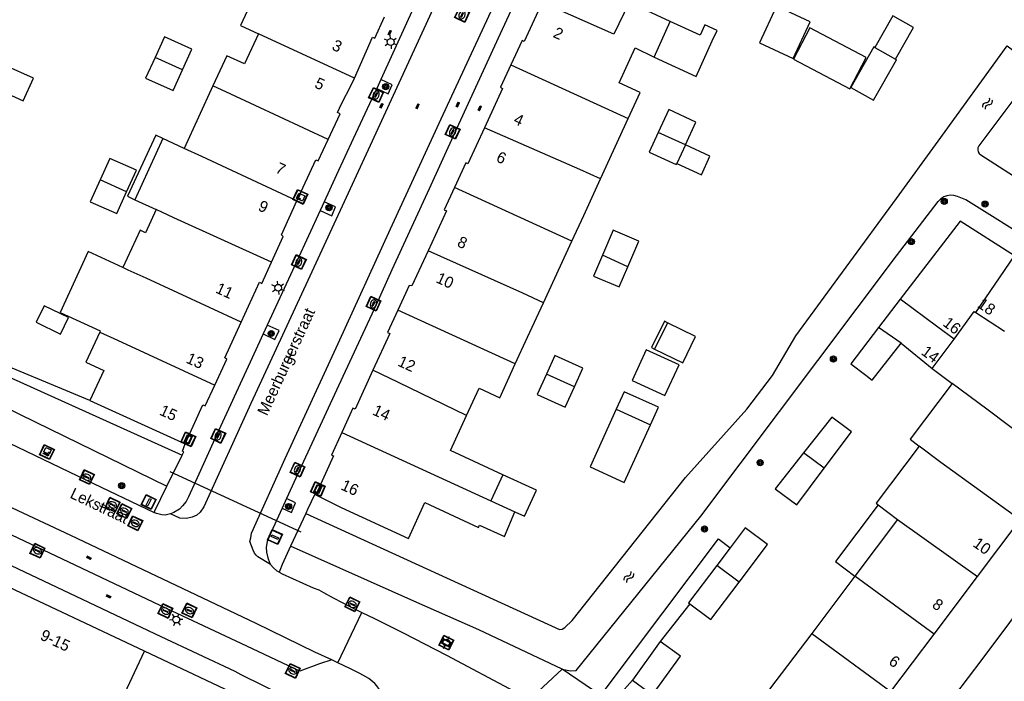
# Model space of a CAD drawing. Header units: metres. Extents: x 93870 to 95789, y 463036 to 464040.
# Tile 278 of 344: x 95422 to 95510, y 463186 to 463244. Entities that reach past the tile are written whole.
import ezdxf
from ezdxf.enums import TextEntityAlignment as Align

# ---------------------------------------------------------------- set-up
doc = ezdxf.new("R2010")
doc.units = ezdxf.units.M
doc.header["$LTSCALE"] = 25.4
for name, color, linetype in [('B_BEBOUWINGSGRENS_0', 1, 'Continuous'), ('B_LUIFEL_1', 200, 'Continuous'), ('B_TUSSENMUUR_0', 7, 'Continuous'), ('G_GRENS_ALGEMEEN_0', 7, 'Continuous'), ('K_DUIKER_LIJN_-1', 6, 'Continuous'), ('Q_BOOM_0', 3, 'Continuous'), ('Q_BRANDKRAAN_0', 5, 'Continuous'), ('Q_CAI-KAST_0', 10, 'Continuous'), ('Q_DAMWAND_0', 6, 'Continuous'), ('Q_GASPUT_0', 7, 'Continuous'), ('Q_INSPECTIE_OF_RIOOLPUT_0', 253, 'Continuous'), ('Q_KOLK_0', 254, 'Continuous'), ('Q_LICHTMAST_0', 2, 'Continuous'), ('Q_STRAATNAAMBORD_0', 7, 'Continuous'), ('Q_VERKEERSBORDPAAL_0', 40, 'Continuous'), ('S_GBKN_SYMBOOL_OV_GROOT_0', 7, 'Continuous'), ('S_GBKN_SYMBOOL_WATER_0', 7, 'Continuous'), ('T_CULTUURGRENS_0', 76, 'Continuous'), ('T_HEK_0', 57, 'Continuous'), ('T_WALBESCHERMING_0', 45, 'Continuous'), ('V_WEGGRENS_0', 7, 'Continuous'), ('W_WATERGRENS_0', 5, 'Continuous'), ('Z_GBKN_HUISNUMMER_0', 252, 'Continuous'), ('Z_STRAATNAAM_0', 252, 'Continuous')]:
    doc.layers.add(name, color=color, linetype=linetype)

# ---------------------------------------------------------------- blocks, each defined once
blk = doc.blocks.new('Q_STRAATNAAMBORD')
for points in [[(-0.5, 0.5), (0.5, 0.5), (0.5, -0.5), (-0.5, -0.5)], [(-0.369, 0.22), (0.358, 0.22), (0.358, -0.214), (-0.369, -0.214)]]:
    blk.add_lwpolyline(points, close=True)
for points in [[(-0.442, 0.464), (0.438, 0.464, -0.414214), (0.459, 0.442), (0.459, -0.437, -0.414214), (0.438, -0.459), (-0.442, -0.459, -0.414214), (-0.463, -0.437), (-0.463, 0.442), (-0.463, 0.444), (-0.463, 0.446), (-0.463, 0.448), (-0.462, 0.45), (-0.461, 0.451), (-0.46, 0.453), (-0.459, 0.455), (-0.458, 0.456), (-0.457, 0.457), (-0.456, 0.459), (-0.454, 0.46), (-0.453, 0.461), (-0.451, 0.462), (-0.449, 0.462), (-0.447, 0.463), (-0.446, 0.463), (-0.444, 0.464), (-0.442, 0.464)], [(-0.287, 0.16), (0.281, 0.16, -0.414214), (0.303, 0.139), (0.303, -0.134, -0.414214), (0.281, -0.156), (-0.287, -0.156, -0.414214), (-0.308, -0.134), (-0.308, 0.139), (-0.308, 0.14), (-0.308, 0.142), (-0.307, 0.144), (-0.307, 0.146), (-0.306, 0.148), (-0.305, 0.149), (-0.304, 0.151), (-0.303, 0.152), (-0.302, 0.154), (-0.3, 0.155), (-0.299, 0.156), (-0.297, 0.157), (-0.296, 0.158), (-0.294, 0.159), (-0.292, 0.159), (-0.29, 0.16), (-0.288, 0.16), (-0.287, 0.16)]]:
    blk.add_lwpolyline(points, format="xyb")
blk = doc.blocks.new('Q_CAI-KAST')
for points in [[(-0.5, 0.5), (0.5, 0.5), (0.5, -0.5), (-0.5, -0.5)], [(-0.262, 0.264), (0.25, 0.264), (0.25, 0.187), (-0.262, 0.187)], [(-0.262, 0.107), (0.25, 0.107), (0.25, -0.332), (-0.262, -0.332)]]:
    blk.add_lwpolyline(points, close=True)
blk.add_lwpolyline([(-0.442, 0.464), (0.438, 0.464, -0.414214), (0.459, 0.442), (0.459, -0.437, -0.414214), (0.438, -0.459), (-0.442, -0.459, -0.414214), (-0.463, -0.437), (-0.463, 0.442), (-0.463, 0.444), (-0.463, 0.446), (-0.463, 0.448), (-0.462, 0.45), (-0.461, 0.451), (-0.46, 0.453), (-0.459, 0.455), (-0.458, 0.456), (-0.457, 0.457), (-0.456, 0.459), (-0.454, 0.46), (-0.453, 0.461), (-0.451, 0.462), (-0.449, 0.462), (-0.447, 0.463), (-0.446, 0.463), (-0.444, 0.464), (-0.442, 0.464)], format="xyb")
blk.add_circle((-0.177, -0.034), 0.0354)
blk = doc.blocks.new('Q_LICHTMAST')
for points in [[(-0.26, 0.15), (-0.52, 0.3)], [(0, 0.3), (0, 0.6)], [(0.26, 0.15), (0.52, 0.3)], [(-0.26, -0.15), (-0.52, -0.3)], [(0, -0.3), (0, -0.6)], [(0.26, -0.15), (0.52, -0.3)]]:
    blk.add_lwpolyline(points)
blk.add_circle((0, 0), 0.3)
blk = doc.blocks.new('Q_VERKEERSBORDPAAL')
for points in [[(-0.5, 0.5), (0.5, 0.5), (0.5, -0.5), (-0.5, -0.5)], [(-0.08, 0.333), (0.071, 0.333), (0.071, -0.329), (-0.08, -0.329)]]:
    blk.add_lwpolyline(points, close=True)
blk.add_lwpolyline([(-0.442, 0.464), (0.438, 0.464, -0.414214), (0.459, 0.442), (0.459, -0.437, -0.414214), (0.438, -0.459), (-0.442, -0.459, -0.414214), (-0.463, -0.437), (-0.463, 0.442), (-0.463, 0.444), (-0.463, 0.446), (-0.463, 0.448), (-0.462, 0.45), (-0.461, 0.451), (-0.46, 0.453), (-0.459, 0.455), (-0.458, 0.456), (-0.457, 0.457), (-0.456, 0.459), (-0.454, 0.46), (-0.453, 0.461), (-0.451, 0.462), (-0.449, 0.462), (-0.447, 0.463), (-0.446, 0.463), (-0.444, 0.464), (-0.442, 0.464)], format="xyb")
blk = doc.blocks.new('Q_KOLK')
blk.add_lwpolyline([(-0.5, 0.5), (0.5, 0.5), (0.5, -0.5), (-0.5, -0.5)], close=True)
for points in [[(-0.442, 0.464), (0.438, 0.464, -0.414214), (0.459, 0.442), (0.459, -0.437, -0.414214), (0.438, -0.459), (-0.442, -0.459, -0.414214), (-0.463, -0.437), (-0.463, 0.442, -0.414214), (-0.442, 0.464)], [(-0.345, 0.105, 0.380426), (-0.276, -0.18)], [(-0.008, 0.266, 0.240218), (-0.345, 0.105)], [(-0.194, 0.045, 0.853344), (-0.194, -0.032)], [(0.331, 0.111, 0.240191), (-0.008, 0.266)], [(0.185, -0.032, 0.849746), (0.185, 0.045)], [(0.267, -0.176, 0.380426), (0.331, 0.111)], [(-0.276, -0.18, 0.148452), (0.012, -0.257)], [(0.012, -0.257, 0.131742), (0.267, -0.176)]]:
    blk.add_lwpolyline(points, format="xyb")
for points in [[(-0.194, 0.045), (0.185, 0.045)], [(0.185, -0.032), (-0.194, -0.032)]]:
    blk.add_lwpolyline(points)
blk = doc.blocks.new('Q_INSPECTIE_OF_RIOOLPUT')
blk.add_lwpolyline([(-0.5, 0.5), (0.5, 0.5), (0.5, -0.5), (-0.5, -0.5)], close=True)
for points in [[(-0.442, 0.464), (0.438, 0.464, -0.414214), (0.459, 0.442), (0.459, -0.437, -0.414214), (0.438, -0.459), (-0.442, -0.459, -0.414214), (-0.463, -0.437), (-0.463, 0.442), (-0.463, 0.444), (-0.463, 0.446), (-0.463, 0.448), (-0.462, 0.45), (-0.461, 0.451), (-0.46, 0.453), (-0.459, 0.455), (-0.458, 0.456), (-0.457, 0.457), (-0.456, 0.459), (-0.454, 0.46), (-0.453, 0.461), (-0.451, 0.462), (-0.449, 0.462), (-0.447, 0.463), (-0.446, 0.463), (-0.444, 0.464), (-0.442, 0.464)], [(-0.345, 0.105, 0.380426), (-0.276, -0.18)], [(-0.008, 0.266, 0.240218), (-0.345, 0.105)], [(-0.194, 0.045, 0.853344), (-0.194, -0.032)], [(0.331, 0.111, 0.240191), (-0.008, 0.266)], [(0.185, -0.032, 0.849746), (0.185, 0.045)], [(0.267, -0.176, 0.380426), (0.331, 0.111)], [(-0.276, -0.18, 0.148452), (0.012, -0.257)], [(0.012, -0.257, 0.131742), (0.267, -0.176)]]:
    blk.add_lwpolyline(points, format="xyb")
for points in [[(-0.194, 0.045), (0.185, 0.045)], [(0.185, -0.032), (-0.194, -0.032)]]:
    blk.add_lwpolyline(points)
blk = doc.blocks.new('Q_BRANDKRAAN')
blk.add_lwpolyline([(-0.5, 0.5), (0.5, 0.5), (0.5, -0.5), (-0.5, -0.5)], close=True)
for points in [[(-0.442, 0.464), (0.438, 0.464, -0.414214), (0.459, 0.442), (0.459, -0.437, -0.414214), (0.438, -0.459), (-0.442, -0.459, -0.414214), (-0.463, -0.437), (-0.463, 0.442), (-0.463, 0.444), (-0.463, 0.446), (-0.463, 0.448), (-0.462, 0.45), (-0.461, 0.451), (-0.46, 0.453), (-0.459, 0.455), (-0.458, 0.456), (-0.457, 0.457), (-0.456, 0.459), (-0.454, 0.46), (-0.453, 0.461), (-0.451, 0.462), (-0.449, 0.462), (-0.447, 0.463), (-0.446, 0.463), (-0.444, 0.464), (-0.442, 0.464)], [(-0.345, 0.105, 0.380426), (-0.276, -0.18)], [(-0.008, 0.266, 0.240218), (-0.345, 0.105)], [(-0.194, 0.045, 0.853344), (-0.194, -0.032)], [(0.331, 0.111, 0.240191), (-0.008, 0.266)], [(0.185, -0.032, 0.849746), (0.185, 0.045)], [(0.267, -0.176, 0.380426), (0.331, 0.111)], [(-0.276, -0.18, 0.148452), (0.012, -0.257)], [(0.012, -0.257, 0.131742), (0.267, -0.176)]]:
    blk.add_lwpolyline(points, format="xyb")
for points in [[(-0.194, 0.045), (0.185, 0.045)], [(0.185, -0.032), (-0.194, -0.032)]]:
    blk.add_lwpolyline(points)
blk = doc.blocks.new('Q_GASPUT')
blk.add_lwpolyline([(-0.5, 0.5), (0.5, 0.5), (0.5, -0.5), (-0.5, -0.5)], close=True)
for points in [[(-0.442, 0.464), (0.438, 0.464, -0.414214), (0.459, 0.442), (0.459, -0.437, -0.414214), (0.438, -0.459), (-0.442, -0.459, -0.414214), (-0.463, -0.437), (-0.463, 0.442), (-0.463, 0.444), (-0.463, 0.446), (-0.463, 0.448), (-0.462, 0.45), (-0.461, 0.451), (-0.46, 0.453), (-0.459, 0.455), (-0.458, 0.456), (-0.457, 0.457), (-0.456, 0.459), (-0.454, 0.46), (-0.453, 0.461), (-0.451, 0.462), (-0.449, 0.462), (-0.447, 0.463), (-0.446, 0.463), (-0.444, 0.464), (-0.442, 0.464)], [(-0.345, 0.105, 0.380426), (-0.276, -0.18)], [(-0.008, 0.266, 0.240218), (-0.345, 0.105)], [(-0.194, 0.045, 0.853344), (-0.194, -0.032)], [(0.331, 0.111, 0.240191), (-0.008, 0.266)], [(0.185, -0.032, 0.849746), (0.185, 0.045)], [(0.267, -0.176, 0.380426), (0.331, 0.111)], [(-0.276, -0.18, 0.148452), (0.012, -0.257)], [(0.012, -0.257, 0.131742), (0.267, -0.176)]]:
    blk.add_lwpolyline(points, format="xyb")
for points in [[(-0.194, 0.045), (0.185, 0.045)], [(0.185, -0.032), (-0.194, -0.032)]]:
    blk.add_lwpolyline(points)
blk = doc.blocks.new('Q_BOOM')
for radius in [0.27, 0.18, 0.09]:
    blk.add_circle((0, 0), radius)
blk = doc.blocks.new('S_GBKN_SYMBOOL_WATER')
for points in [[(-0.5, 0.15), (-0.438, 0.212), (-0.312, 0.275), (-0.188, 0.275), (-0.062, 0.212), (0, 0.15), (0.062, 0.087), (0.188, 0.025), (0.312, 0.025), (0.438, 0.087), (0.5, 0.15)], [(-0.5, -0.15), (-0.438, -0.087), (-0.312, -0.025), (-0.188, -0.025), (-0.062, -0.087), (0, -0.15), (0.062, -0.212), (0.188, -0.275), (0.312, -0.275), (0.438, -0.212), (0.5, -0.15)]]:
    blk.add_lwpolyline(points)
blk = doc.blocks.new('S_GBKN_SYMBOOL_OV_GROOT')
for points in [[(-0.21875, 0.0625), (0.21875, 0.0625)], [(-0.21875, 0), (0.21875, 0)], [(-0.1875, 0.0625), (-0.1875, 0)], [(-0.125, 0.09375), (-0.125, 0.0625)], [(-0.125, 0), (-0.125, -0.0625)], [(-0.0625, 0.0625), (-0.0625, 0)], [(0, 0.09375), (0, 0.0625)], [(0, 0), (0, -0.0625)], [(0.0625, 0.0625), (0.0625, 0)], [(0.125, 0.09375), (0.125, 0.0625)], [(0.125, 0), (0.125, -0.0625)], [(0.1875, 0.0625), (0.1875, 0)], [(-0.21875, -0.0625), (0.21875, -0.0625)], [(-0.1875, -0.0625), (-0.1875, -0.09375)], [(-0.0625, -0.0625), (-0.0625, -0.09375)], [(0.0625, -0.0625), (0.0625, -0.09375)], [(0.1875, -0.0625), (0.1875, -0.09375)]]:
    blk.add_lwpolyline(points)

msp = doc.modelspace()

# ---------------------------------------------------------------- linework, layer by layer
at = {"layer": 'B_BEBOUWINGSGRENS_0'}
for p, q in [((95478.482, 463241.031), (95479.925, 463244.181)), ((95435.05, 463242.84), (95434.215, 463241)), ((95498.073, 463241.885), (95499.899, 463240.848)), ((95439.352, 463238.482), (95436.8, 463232.935)), ((95473.74, 463230.23), (95476.197, 463235.571)), ((95481.262, 463233.238), (95482.2, 463235.27)), ((95434.901, 463233.797), (95432.435, 463228.368)), ((95436.8, 463232.935), (95434.901, 463233.797)), ((95431.69, 463229.089), (95432.559, 463231.011)), ((95432.435, 463228.368), (95434.308, 463227.517)), ((95474.85, 463225.68), (95473.902, 463223.463)), ((95468.67, 463219.24), (95471.193, 463224.702)), ((95500.321, 463219.558), (95498.398, 463217.053)), ((95507.032, 463218.368), (95509.577, 463216.729)), ((95479.668, 463217.474), (95478.528, 463215.137)), ((95500.41, 463215.66), (95503.166, 463213.417)), ((95503.166, 463213.417), (95505.092, 463216.029)), ((95428.44, 463210.57), (95436.894, 463206.732)), ((95491.14, 463201.33), (95493.575, 463204.565)), ((95465.065, 463203.99), (95463.995, 463201.675)), ((95468.042, 463202.614), (95465.065, 463203.99)), ((95463.995, 463201.675), (95466.122, 463200.712)), ((95498.374, 463201.325), (95500.091, 463200.031)), ((95500.091, 463200.031), (95496.298, 463195)), ((95507.171, 463194.976), (95510.957, 463199.995)), ((95485.232, 463197.508), (95484.063, 463195.963)), ((95486.03, 463194.475), (95488.55, 463197.8)), ((95433.27, 463188.35), (95419.6, 463194.79)), ((95496.298, 463195), (95492.467, 463189.921)), ((95503.323, 463189.874), (95507.171, 463194.976)), ((95479.03, 463189.21), (95476.56, 463185.79)), ((95492.467, 463189.921), (95488.739, 463184.976)), ((95499.481, 463184.782), (95503.323, 463189.874)), ((95446.94, 463181.91), (95433.27, 463188.35))]:
    msp.add_line(p, q, dxfattribs=at)
for points in [[(95444.325, 463249.293), (95442.443, 463250.159), (95441.543, 463248.202), (95443.425, 463247.337), (95441.81, 463243.826), (95443.388, 463243.097)], [(95468.572, 463245.875), (95466.973, 463242.424), (95466.77, 463242.502), (95465.783, 463240.356)], [(95479.925, 463244.181), (95476.279, 463245.87), (95474.916, 463243.065), (95468.572, 463245.875)], [(95489.35, 463245.547), (95487.838, 463242.28), (95490.833, 463240.894), (95492.345, 463244.161), (95489.35, 463245.547)], [(95451.9, 463239.167), (95453.513, 463242.805), (95453.701, 463242.702), (95454.566, 463244.592)], [(95499.899, 463240.848), (95501.488, 463243.647), (95499.661, 463244.684), (95498.073, 463241.885)], [(95495.842, 463238.207), (95497.312, 463241.008), (95492.314, 463243.631), (95490.845, 463240.833), (95495.842, 463238.207)], [(95436.64, 463239.905), (95437.47, 463241.74), (95435.05, 463242.84)], [(95443.388, 463243.097), (95442.159, 463240.423), (95440.579, 463241.149), (95439.352, 463238.482)], [(95476.197, 463235.571), (95477.26, 463237.88), (95475.38, 463238.75), (95476.8, 463241.845), (95478.482, 463241.031)], [(95434.215, 463241), (95433.38, 463239.16), (95435.81, 463238.07), (95436.64, 463239.905)], [(95423.439, 463239.164), (95420.933, 463240.295), (95420.02, 463238.272), (95422.525, 463237.141), (95423.439, 463239.164)], [(95465.783, 463240.356), (95464.861, 463238.351), (95465.052, 463238.258), (95463.438, 463234.751)], [(95449.571, 463233.735), (95450.632, 463235.997), (95450.413, 463236.113), (95450.765, 463236.877), (95451.626, 463238.548), (95451.9, 463239.167)], [(95482.2, 463235.27), (95479.78, 463236.38), (95478.849, 463234.352)], [(95463.438, 463234.751), (95461.966, 463231.552), (95461.772, 463231.642), (95460.77, 463229.466)], [(95446.809, 463228.289), (95448.474, 463231.933), (95448.685, 463231.846), (95449.571, 463233.735)], [(95478.849, 463234.352), (95478.05, 463232.61), (95480.46, 463231.5), (95480.508, 463231.604)], [(95480.508, 463231.604), (95482.687, 463230.598), (95483.441, 463232.232), (95481.262, 463233.238)], [(95432.559, 463231.011), (95430.213, 463232.041), (95429.356, 463230.14)], [(95471.193, 463224.702), (95472.25, 463226.99), (95473.74, 463230.23)], [(95429.356, 463230.14), (95428.475, 463228.185), (95430.821, 463227.166), (95431.69, 463229.089)], [(95460.77, 463229.466), (95459.86, 463227.489), (95460.066, 463227.385), (95458.436, 463223.857)], [(95444.543, 463222.832), (95445.597, 463225.118), (95445.426, 463225.263), (95446.809, 463228.289)], [(95434.308, 463227.517), (95433.359, 463225.455), (95432.882, 463225.675), (95431.355, 463222.374)], [(95510.455, 463223.393), (95505.63, 463226.48), (95500.321, 463219.558)], [(95476.144, 463222.438), (95477.12, 463224.72), (95474.85, 463225.68)], [(95431.355, 463222.374), (95428.296, 463223.781), (95425.811, 463218.377), (95429.354, 463216.748), (95429.31, 463216.652)], [(95458.436, 463223.857), (95457, 463220.75), (95456.77, 463220.774), (95455.766, 463218.593)], [(95473.902, 463223.463), (95473.11, 463221.61), (95475.38, 463220.65), (95476.144, 463222.438)], [(95441.853, 463217.524), (95443.484, 463221.075), (95443.683, 463220.967), (95444.543, 463222.832)], [(95426.537, 463217.932), (95424.382, 463218.975), (95423.675, 463217.513), (95425.83, 463216.471), (95426.537, 463217.932)], [(95466.176, 463213.818), (95467.27, 463216.2), (95468.67, 463219.24)], [(95455.766, 463218.593), (95454.852, 463216.607), (95455.051, 463216.529), (95453.549, 463213.255)], [(95505.092, 463216.029), (95506.886, 463218.462), (95507.032, 463218.368)], [(95439.525, 463211.936), (95440.591, 463214.241), (95440.403, 463214.366), (95441.853, 463217.524)], [(95478.528, 463215.137), (95481.034, 463213.915), (95482.174, 463216.252), (95479.668, 463217.474)], [(95429.31, 463216.652), (95428.079, 463213.975), (95429.669, 463213.244), (95428.44, 463210.57)], [(95498.398, 463217.053), (95495.93, 463213.84), (95497.268, 463212.813)], [(95497.268, 463212.813), (95497.82, 463212.39), (95500.41, 463215.66)], [(95471.432, 463211.8), (95472.17, 463213.441), (95469.668, 463214.567), (95468.93, 463212.925)], [(95461.85, 463209.243), (95462.963, 463211.659), (95464.796, 463210.815), (95466.176, 463213.818)], [(95453.549, 463213.255), (95451.975, 463209.822), (95451.776, 463209.903), (95450.781, 463207.736)], [(95468.93, 463212.925), (95468.11, 463211.101), (95470.612, 463209.976), (95471.432, 463211.8)], [(95436.894, 463206.732), (95438.467, 463210.193), (95438.676, 463210.102), (95439.525, 463211.936)], [(95504.934, 463212.099), (95501.196, 463207.142), (95501.994, 463206.54)], [(95514.505, 463204.887), (95511.718, 463207.003), (95507.995, 463209.818), (95504.934, 463212.099)], [(95478.162, 463208.432), (95478.866, 463209.979), (95475.838, 463211.358), (95475.134, 463209.811)], [(95475.134, 463209.811), (95472.802, 463204.692), (95475.831, 463203.313), (95478.162, 463208.432)], [(95465.065, 463203.99), (95460.42, 463206.14), (95461.85, 463209.243)], [(95495.637, 463208.079), (95494.26, 463209.11), (95491.75, 463205.93)], [(95450.781, 463207.736), (95449.865, 463205.743), (95450.049, 463205.658), (95448.494, 463202.206)], [(95493.575, 463204.565), (95496.01, 463207.8), (95495.637, 463208.079)], [(95491.75, 463205.93), (95489.24, 463202.75), (95491.14, 463201.33)], [(95501.994, 463206.54), (95498.175, 463201.476), (95498.374, 463201.325)], [(95466.122, 463200.712), (95466.99, 463200.315), (95468.042, 463202.614)], [(95448.494, 463202.206), (95450.721, 463201.105), (95456.7, 463198.347), (95458.16, 463201.52), (95462.91, 463199.33), (95463.002, 463199.53), (95465.22, 463198.51), (95466.122, 463200.712)], [(95488.55, 463197.8), (95486.58, 463199.29), (95485.232, 463197.508)], [(95484.063, 463195.963), (95481.55, 463192.64), (95481.652, 463192.562)], [(95481.652, 463192.562), (95483.51, 463191.15), (95486.03, 463194.475)], [(95476.56, 463185.79), (95478.36, 463184.49), (95480.83, 463187.91), (95479.03, 463189.21)]]:
    msp.add_lwpolyline(points, dxfattribs=at)
at = {"layer": 'B_LUIFEL_1'}
for p, q in [((95478.482, 463241.031), (95482.21, 463239.323)), ((95499.986, 463240.799), (95499.899, 463240.848)), ((95498.374, 463201.325), (95494.581, 463196.294)), ((95494.581, 463196.294), (95496.298, 463195))]:
    msp.add_line(p, q, dxfattribs=at)
for points in [[(95482.21, 463239.323), (95483.653, 463242.473), (95484.069, 463243.383), (95482.978, 463243.882), (95482.562, 463242.973), (95479.925, 463244.181)], [(95498.073, 463241.885), (95497.986, 463241.934), (95495.943, 463238.336), (95497.944, 463237.2), (95499.986, 463240.799)], [(95434.901, 463233.797), (95434.284, 463234.103), (95431.771, 463228.696), (95432.435, 463228.368)], [(95479.668, 463217.474), (95479.398, 463217.606), (95478.258, 463215.269), (95478.528, 463215.137)], [(95476.55, 463212.35), (95479.454, 463211.025), (95480.699, 463213.751), (95477.795, 463215.077), (95476.55, 463212.35)]]:
    msp.add_lwpolyline(points, dxfattribs=at)
at = {"layer": 'B_TUSSENMUUR_0'}
for p, q in [((95451.9, 463239.167), (95443.388, 463243.097)), ((95436.64, 463239.905), (95434.215, 463241)), ((95465.783, 463240.356), (95476.197, 463235.571)), ((95481.262, 463233.238), (95478.849, 463234.352)), ((95481.262, 463233.238), (95480.508, 463231.604)), ((95431.69, 463229.089), (95429.356, 463230.14)), ((95471.193, 463224.702), (95460.77, 463229.466)), ((95476.144, 463222.438), (95473.902, 463223.463)), ((95507.032, 463218.368), (95510.455, 463223.393)), ((95466.176, 463213.818), (95455.766, 463218.593)), ((95500.41, 463215.66), (95498.398, 463217.053)), ((95471.432, 463211.8), (95468.93, 463212.925)), ((95475.134, 463209.811), (95478.162, 463208.432)), ((95450.781, 463207.736), (95463.995, 463201.675)), ((95493.575, 463204.565), (95491.75, 463205.93)), ((95503.91, 463205.095), (95501.994, 463206.54)), ((95510.957, 463199.995), (95503.91, 463205.095)), ((95500.091, 463200.031), (95507.171, 463194.976)), ((95486.03, 463194.475), (95484.063, 463195.963)), ((95503.323, 463189.874), (95496.298, 463195)), ((95492.467, 463189.921), (95499.481, 463184.782)), ((95429.349, 463180.017), (95433.27, 463188.35))]:
    msp.add_line(p, q, dxfattribs=at)
for points in [[(95449.571, 463233.735), (95440.93, 463237.749), (95439.352, 463238.482)], [(95473.74, 463230.23), (95471.91, 463231.07), (95465.755, 463233.744), (95463.438, 463234.751)], [(95446.809, 463228.289), (95438.38, 463232.201), (95436.8, 463232.935)], [(95444.543, 463222.832), (95435.894, 463226.791), (95434.308, 463227.517)], [(95468.67, 463219.24), (95466.84, 463220.09), (95458.436, 463223.857)], [(95441.853, 463217.524), (95433.425, 463221.418), (95431.839, 463222.151), (95431.355, 463222.374)], [(95505.092, 463216.029), (95503.67, 463217.081), (95500.321, 463219.558)], [(95429.31, 463216.652), (95430.898, 463215.919), (95439.525, 463211.936)], [(95461.85, 463209.243), (95455.811, 463212.161), (95453.549, 463213.255)]]:
    msp.add_lwpolyline(points, dxfattribs=at)
at = {"layer": 'G_GRENS_ALGEMEEN_0'}
msp.add_line((95473.769, 463184.416), (95470.342, 463186.77), dxfattribs=at)
msp.add_lwpolyline([(95428.44, 463210.57), (95418.307, 463214.787), (95402.351, 463223.16), (95401.251, 463223.821), (95400.474, 463224.398), (95400.022, 463225.079), (95399.89, 463225.377), (95399.896, 463225.837), (95404.052, 463234.761), (95417.513, 463260.766), (95425.047, 463278.948), (95428.585, 463288.773)], dxfattribs=at)
at = {"layer": 'K_DUIKER_LIJN_-1'}
msp.add_line((95435.538, 463204.279), (95447.157, 463198.931), dxfattribs=at)
at = {"layer": 'Q_DAMWAND_0'}
for points in [[(95395.414, 463222.376), (95404.107, 463217.873), (95416.953, 463211.934), (95422.264, 463209.339), (95435.271, 463202.981)], [(95470.342, 463186.77), (95462.938, 463190.232), (95457.441, 463192.675), (95446.234, 463197.656)]]:
    msp.add_lwpolyline(points, dxfattribs=at)
at = {"layer": 'T_CULTUURGRENS_0'}
msp.add_line((95470.342, 463186.77), (95467.385, 463184.011), dxfattribs=at)
at = {"layer": 'T_HEK_0'}
msp.add_line((95503.166, 463213.417), (95504.934, 463212.099), dxfattribs=at)
at = {"layer": 'T_WALBESCHERMING_0'}
msp.add_line((95512.45, 463240.05), (95507.3, 463233.15), dxfattribs=at)
for points in [[(95503.693, 463233.583), (95509.8, 463242.02), (95511.301, 463240.904)], [(95447.583, 463200.563), (95470.086, 463190.273), (95470.333, 463190.295), (95470.556, 463190.44), (95471.229, 463191.073), (95481.283, 463203.748), (95486.701, 463209.798), (95489.003, 463212.803), (95491.065, 463216.328), (95500, 463228.48), (95503.693, 463233.583)], [(95507.3, 463233.15), (95507.219, 463232.987), (95507.195, 463232.806), (95507.23, 463232.627), (95507.322, 463232.469), (95507.46, 463232.35), (95520.06, 463224.27), (95521.452, 463223.421)], [(95528.916, 463218.868), (95532.47, 463216.7), (95532.96, 463216.19), (95533.21, 463216.003), (95533.421, 463215.772), (95533.587, 463215.508), (95533.701, 463215.217), (95533.76, 463214.91), (95533.73, 463213.98), (95533.66, 463213.779), (95533.554, 463213.594), (95533.415, 463213.433), (95533.248, 463213.3), (95533.06, 463213.2), (95532.27, 463212.89), (95531.11, 463212.77), (95506.14, 463228.38), (95505.39, 463228.68), (95505.089, 463228.762), (95504.778, 463228.78), (95504.469, 463228.734), (95504.177, 463228.625), (95503.913, 463228.458), (95503.69, 463228.24)], [(95399.167, 463225.472), (95399.211, 463225.053), (95399.597, 463224.333), (95399.938, 463223.984), (95401.628, 463223.053), (95403.197, 463222.345), (95416.689, 463214.722), (95436.622, 463205.722)], [(95470.342, 463186.77), (95471.079, 463186.614), (95471.572, 463186.633), (95482.624, 463200.332), (95500, 463223.4)]]:
    msp.add_lwpolyline(points, dxfattribs=at)
at = {"layer": 'V_WEGGRENS_0'}
for p, q in [((95454.251, 463239.056), (95453.877, 463238.233)), ((95449.209, 463228.208), (95448.856, 463227.441)), ((95444.174, 463217.264), (95443.813, 463216.481)), ((95445.891, 463201.903), (95445.49, 463201.029)), ((95436.405, 463200.151), (95435.594, 463200.533)), ((95484.19, 463198.3), (95485.232, 463197.508)), ((95444.471, 463196.04), (95443.323, 463196.717)), ((95450.445, 463187.321), (95452.549, 463191.779)), ((95481.652, 463192.562), (95479.03, 463189.21)), ((95450.445, 463187.321), (95449.889, 463187.59))]:
    msp.add_line(p, q, dxfattribs=at)
for points in [[(95443.323, 463196.717), (95443.184, 463196.86), (95443.05, 463197.051), (95442.921, 463197.316), (95442.627, 463198.081), (95442.709, 463198.4), (95442.775, 463198.814), (95445.747, 463205.443), (95450.449, 463215.634), (95455.097, 463225.791), (95459.777, 463235.934), (95465.19, 463247.626), (95470.092, 463258.265), (95473.755, 463266.284), (95478.614, 463276.828)], [(95473.022, 463276.283), (95471.603, 463276.868), (95469.013, 463271.203), (95465.58, 463263.785), (95461.459, 463254.793), (95458.627, 463248.647), (95456.522, 463244.044), (95454.251, 463239.056)], [(95473.022, 463276.283), (95471.385, 463272.504), (95466.741, 463262.414), (95462, 463252.132), (95458.058, 463243.528), (95453.118, 463232.821), (95447.774, 463221.21), (95442.722, 463210.3), (95438.542, 463201.164), (95438.231, 463200.682), (95437.922, 463200.422), (95437.515, 463200.224), (95437.015, 463200.112), (95436.405, 463200.151)], [(95479.531, 463276.434), (95476.5, 463269.73), (95476.768, 463269.007), (95476.249, 463267.81), (95471.701, 463258), (95468.656, 463251.347), (95464.846, 463243.097), (95460.811, 463234.329), (95458.541, 463229.339), (95455.23, 463222.152), (95453.83, 463219.049), (95450.491, 463211.867), (95447.032, 463204.397), (95445.891, 463201.903)], [(95453.877, 463238.233), (95454.89, 463237.777), (95455.263, 463238.575), (95454.251, 463239.056)], [(95453.877, 463238.233), (95453.665, 463237.768), (95451.781, 463233.783), (95450.302, 463230.587), (95449.209, 463228.208)], [(95448.856, 463227.441), (95449.906, 463226.942), (95450.237, 463227.751), (95449.209, 463228.208)], [(95448.856, 463227.441), (95446.783, 463222.928), (95444.174, 463217.264)], [(95391.981, 463220.58), (95394.609, 463219.338), (95402.644, 463215.615), (95411.348, 463211.464), (95418.944, 463207.92), (95428.068, 463203.554), (95434.134, 463200.651)], [(95443.813, 463216.481), (95444.85, 463215.982), (95445.23, 463216.773), (95444.174, 463217.264)], [(95443.813, 463216.481), (95442.662, 463213.983), (95439.659, 463207.497), (95437.796, 463203.411), (95437.181, 463202.037), (95436.975, 463201.623), (95436.666, 463201.229), (95436.375, 463200.95), (95435.889, 463200.659), (95435.594, 463200.533)], [(95449.889, 463187.59), (95448.398, 463188.277), (95443.174, 463190.818), (95436.079, 463194.182), (95426.733, 463198.595), (95417.319, 463203.008), (95409.689, 463206.667)], [(95436.622, 463205.722), (95436.775, 463206.033), (95436.664, 463206.095), (95436.894, 463206.732)], [(95449.889, 463187.59), (95448.814, 463187.227), (95447.075, 463186.573), (95446.554, 463186.812), (95442.367, 463188.798), (95435.232, 463192.15), (95426.017, 463196.519), (95416.492, 463201), (95411.248, 463203.455), (95410.723, 463203.717), (95410.006, 463205.761)], [(95447.671, 463183.392), (95441.844, 463186.268), (95441.329, 463186.552), (95434.76, 463189.628), (95427.21, 463193.203), (95420.317, 463196.437), (95413.007, 463199.883), (95405.989, 463203.186), (95405.349, 463203.21), (95404.885, 463202.958)], [(95434.134, 463200.651), (95434.199, 463200.805), (95435.271, 463202.981)], [(95448.494, 463202.206), (95448.386, 463202.267), (95447.75, 463200.923), (95447.583, 463200.563)], [(95445.49, 463201.029), (95446.307, 463200.649), (95446.687, 463201.494), (95445.891, 463201.903)], [(95493.911, 463169.466), (95500.323, 463178.026), (95507.597, 463187.621), (95512.507, 463194.173), (95518.348, 463201.716), (95518.486, 463201.786)], [(95435.594, 463200.533), (95435.115, 463200.417), (95434.811, 463200.427), (95434.333, 463200.554), (95434.134, 463200.651)], [(95445.49, 463201.029), (95444.348, 463198.533), (95444.166, 463198.082), (95444.088, 463197.58), (95444.093, 463197.131), (95444.222, 463196.617), (95444.371, 463196.205), (95444.471, 463196.04)], [(95473.769, 463184.416), (95474.335, 463185.197), (95484.19, 463198.3)], [(95446.234, 463197.656), (95445.485, 463196.042), (95445.3, 463195.498), (95445.22, 463195.357)], [(95445.22, 463195.357), (95445.044, 463195.456), (95444.682, 463195.763), (95444.471, 463196.04)], [(95445.22, 463195.357), (95445.49, 463195.205), (95448.235, 463193.957), (95448.734, 463193.797), (95449.162, 463193.568), (95450.031, 463193.075), (95451.613, 463192.261), (95452.549, 463191.779)], [(95452.549, 463191.779), (95453.683, 463191.25), (95456.237, 463189.972), (95460.075, 463188.009), (95466.072, 463184.797), (95466.576, 463184.53), (95467.385, 463184.011)], [(95454.365, 463183.205), (95454.372, 463183.223), (95454.419, 463183.742), (95454.399, 463184.237), (95454.268, 463184.642), (95454.112, 463184.975), (95453.879, 463185.29), (95453.712, 463185.476), (95453.181, 463185.929), (95452.371, 463186.385), (95451.554, 463186.786), (95451, 463187.051), (95450.445, 463187.321)], [(95476.56, 463185.79), (95475.364, 463184.433), (95473.87, 463182.374), (95481.534, 463177.412), (95489.376, 463172.376), (95493.911, 463169.466)]]:
    msp.add_lwpolyline(points, dxfattribs=at)
at = {"layer": 'W_WATERGRENS_0'}
for p, q in [((95500, 463223.4), (95503.69, 463228.24)), ((95435.271, 463202.981), (95436.622, 463205.722)), ((95447.583, 463200.563), (95446.234, 463197.656))]:
    msp.add_line(p, q, dxfattribs=at)
at = {"layer": 'Z_STRAATNAAM_0'}
for p, q in [((95445.953, 463213.973), (95446.371, 463214.882)), ((95429.301, 463201.272), (95430.204, 463200.843))]:
    msp.add_line(p, q, dxfattribs=at)

# ---------------------------------------------------------------- block references
at = {"layer": 'Q_BOOM_0'}
for p, rotation in [((95454.676, 463238.404), 154.5784253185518), ((95504.223, 463228.234), 32.31645327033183), ((95449.649, 463227.673), 156.0323399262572), ((95507.847, 463227.995), 147.9884295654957), ((95501.307, 463224.675), 52.67822256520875), ((95444.52, 463216.52), 154.3033375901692), ((95494.392, 463214.262), 53.01106697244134), ((95487.895, 463205.067), 53.01106697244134), ((95431.256, 463203.016), 154.4256650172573), ((95446.062, 463201.182), 155.0560947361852), ((95482.961, 463199.184), 51.10430546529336)]:
    msp.add_blockref('Q_BOOM', p, dxfattribs=dict(at, rotation=rotation))
at = {"layer": 'Q_BRANDKRAAN_0', "rotation": 154.4256650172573}
for p in [(95431.491, 463200.769), (95432.459, 463199.698)]:
    msp.add_blockref('Q_BRANDKRAAN', p, dxfattribs=at)
at = {"layer": 'Q_CAI-KAST_0'}
for p, rotation in [((95447.11, 463228.636), 65.44360554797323), ((95424.624, 463206.008), 154.4280370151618)]:
    msp.add_blockref('Q_CAI-KAST', p, dxfattribs=dict(at, rotation=rotation))
at = {"layer": 'Q_GASPUT_0', "rotation": 154.4256650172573}
msp.add_blockref('Q_GASPUT', (95430.444, 463201.334), dxfattribs=at)
at = {"layer": 'Q_INSPECTIE_OF_RIOOLPUT_0'}
for p, rotation in [((95461.454, 463244.771), 65.15746143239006), ((95437.262, 463191.96), 154.8360133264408)]:
    msp.add_blockref('Q_INSPECTIE_OF_RIOOLPUT', p, dxfattribs=dict(at, rotation=rotation))
at = {"layer": 'Q_KOLK_0'}
for p, rotation in [((95453.831, 463237.668), 64.69648474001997), ((95460.619, 463234.403), 65.53874576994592), ((95446.975, 463222.848), 65.32880345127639), ((95453.595, 463219.157), 65.71623284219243), ((95439.82, 463207.444), 65.15599434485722), ((95446.852, 463204.451), 65.41600029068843), ((95428.17, 463203.786), 154.4280370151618), ((95423.784, 463197.26), 154.8055395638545), ((95451.718, 463192.508), 152.7724328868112), ((95435.135, 463191.922), 154.8360133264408), ((95446.436, 463186.607), 154.6238315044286)]:
    msp.add_blockref('Q_KOLK', p, dxfattribs=dict(at, rotation=rotation))
at = {"layer": 'Q_LICHTMAST_0'}
for p, rotation in [((95455.12, 463242.369), 65.52057224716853), ((95445.135, 463220.575), 65.26785403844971), ((95436.097, 463191.15), 154.8360133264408), ((95460.05, 463189.106), 152.9118770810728)]:
    msp.add_blockref('Q_LICHTMAST', p, dxfattribs=dict(at, rotation=rotation))
at = {"layer": 'Q_STRAATNAAMBORD_0'}
for p, rotation in [((95437.162, 463207.145), 65.55853981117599), ((95448.661, 463202.724), 65.75017405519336), ((95460.05, 463189.106), 152.9118770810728)]:
    msp.add_blockref('Q_STRAATNAAMBORD', p, dxfattribs=dict(at, rotation=rotation))
at = {"layer": 'Q_VERKEERSBORDPAAL_0'}
for p, rotation in [((95433.65, 463201.575), 154.4256650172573), ((95444.853, 463198.466), 65.41438676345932)]:
    msp.add_blockref('Q_VERKEERSBORDPAAL', p, dxfattribs=dict(at, rotation=rotation))
at = {"layer": 'S_GBKN_SYMBOOL_OV_GROOT_0'}
for p, rotation in [((95455.039, 463243.206), 65.52057224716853), ((95454.308, 463236.72), 65.23232551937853), ((95457.51, 463236.679), 65.23232551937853), ((95461.079, 463236.829), 65.28829381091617), ((95463.026, 463236.498), 65.28705292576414), ((95428.359, 463196.62), 154.7242271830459), ((95430.108, 463193.204), 154.6619800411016)]:
    msp.add_blockref('S_GBKN_SYMBOOL_OV_GROOT', p, dxfattribs=dict(at, rotation=rotation))
at = {"layer": 'S_GBKN_SYMBOOL_WATER_0'}
for p, rotation in [((95508.071, 463236.908), 54.10164635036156), ((95476.264, 463194.935), 51.57802170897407)]:
    msp.add_blockref('S_GBKN_SYMBOOL_WATER', p, dxfattribs=dict(at, rotation=rotation))

# ---------------------------------------------------------------- texts
at = {"layer": 'Z_GBKN_HUISNUMMER_0', "linetype": 'Continuous'}
for s, rotation, p in [('2', 335.4, (95470.006, 463243.139)), ('3', 335.3, (95450.377, 463242.025)), ('5', 335.3, (95448.83, 463238.662)), ('4', 335.4, (95466.488, 463235.479)), ('6', 335.4, (95464.947, 463232.115)), ('7', 335.3, (95445.366, 463231.131)), ('9', 335.3, (95443.824, 463227.778)), ('8', 335.4, (95461.49, 463224.592)), ('10', 335.3, (95459.947, 463221.231)), ('11', 335.3, (95440.393, 463220.32)), ('18', 325.7, (95507.984, 463218.907)), ('16', 322.5, (95504.918, 463217.228)), ('14', 323.5, (95503.005, 463214.687)), ('13', 335.5, (95437.774, 463214.111)), ('12', 335.4, (95456.556, 463213.846)), ('15', 335.2, (95435.413, 463209.484)), ('14', 335.3, (95454.319, 463209.504)), ('16', 335.4, (95451.512, 463202.86)), ('10', 324.5, (95507.583, 463197.68)), ('8', 324.5, (95503.663, 463192.484)), ('9-15', 334.8, (95425.37, 463189.308)), ('6', 323.9, (95499.815, 463187.442))]:
    msp.add_text(s, height=1, rotation=rotation, dxfattribs=at).set_placement(p, align=Align.MIDDLE)
at = {"layer": 'Z_STRAATNAAM_0', "linetype": 'Continuous'}
for s, rotation, p in [('Meerburgerstraat', 65.30485, (95445.953, 463213.973)), ('Lekstraat', 334.5884, (95429.301, 463201.272))]:
    msp.add_text(s, height=1, rotation=rotation, dxfattribs=at).set_placement(p, align=Align.MIDDLE)

doc.saveas('drawing.dxf')
